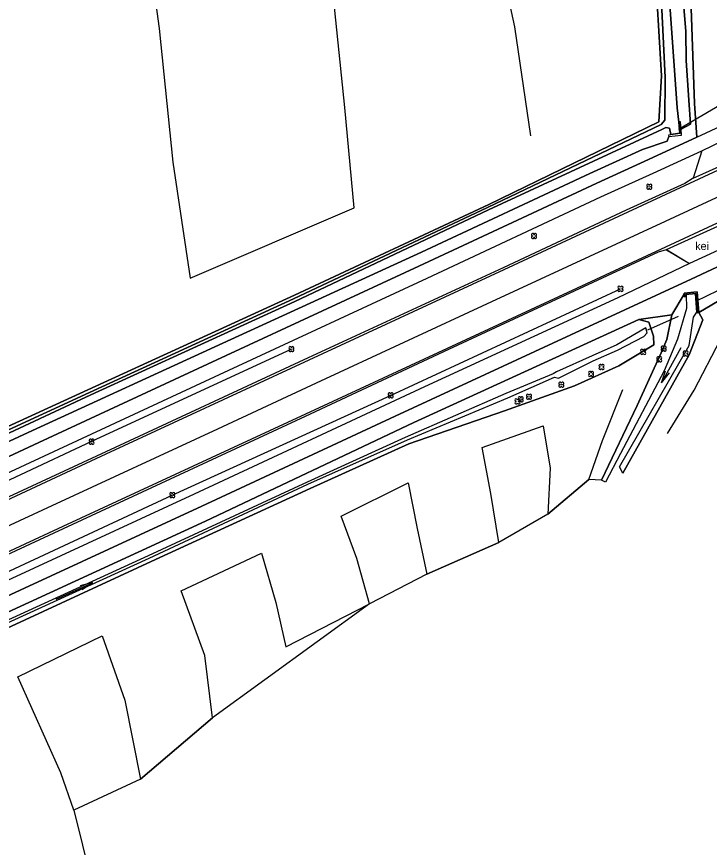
# Model space of a CAD drawing. Extents: x 154825 to 158680, y 370717 to 378075.
# Drawn here: x 157393.7 to 157480, y 372645.4 to 372748.8 of the extents above; entities that cross this region are included whole.
import ezdxf

# ---------------------------------------------------------------- set-up
doc = ezdxf.new("R2010")
doc.units = 0
for name, color, linetype in [('boom', 7, 'Continuous'), ('cultuurscheiding', 7, 'Continuous'), ('deelstreep(3-9)', 7, 'Continuous'), ('duiker lijn', 7, 'Continuous'), ('hoogteverschillijn', 7, 'Continuous'), ('insteek sloot', 7, 'Continuous'), ('kantstreep', 7, 'Continuous'), ('keiverharding(vs)', 7, 'Continuous'), ('maaiveldlijn algemeen - gesloten verharding', 7, 'Continuous'), ('maaiveldlijn algemeen - muur', 7, 'Continuous'), ('maaiveldlijn algemeen - onverhard', 7, 'Continuous'), ('maaiveldlijn algemeen - open verharding', 7, 'Continuous'), ('Sloot bodem', 7, 'Continuous'), ('stroomrichting  watergangen', 7, 'Continuous'), ('vlak_Grasland', 7, 'Continuous'), ('vlak_Grazige_vegetatie', 7, 'Continuous')]:
    doc.layers.add(name, color=color, linetype=linetype)

msp = doc.modelspace()

# ---------------------------------------------------------------- linework, layer by layer
at = {"layer": 'boom'}
for points in [[(157355.64, 372662.65), (157383.67, 372675.51), (157413.11, 372689.23), (157440.31, 372701.66), (157468.95, 372714.93)], [(157427.96, 372707.41), (157403.05, 372695.9), (157376.46, 372683.47), (157347.72, 372670.23)]]:
    msp.add_lwpolyline(points, dxfattribs=at)
for centre in [(157472.54, 372727.64), (157458.19, 372721.51), (157468.95, 372714.93), (157427.96, 372707.41), (157474.34, 372707.47), (157471.78, 372707.08), (157473.78, 372706.16), (157477.05, 372706.87), (157466.59, 372705.2), (157465.29, 372704.34), (157461.58, 372702.99), (157440.31, 372701.66), (157456.12, 372700.9), (157456.53, 372701.17), (157457.56, 372701.49), (157403.05, 372695.9), (157413.11, 372689.23)]:
    msp.add_circle(centre, 0.006, dxfattribs=at)
for centre, start, end in [((157472.38, 372727.8), 357.075, 272.925), ((157472.7, 372727.8), 267.075, 182.925), ((157472.38, 372727.48), 87.075, 2.925), ((157472.7, 372727.48), 177.075, 92.925), ((157458.03, 372721.67), 357.075, 272.925), ((157458.35, 372721.67), 267.075, 182.925), ((157458.03, 372721.35), 87.075, 2.925), ((157458.35, 372721.35), 177.075, 92.925), ((157468.79, 372715.09), 357.075, 272.925), ((157468.79, 372714.77), 87.075, 2.925), ((157469.11, 372715.09), 267.075, 182.925), ((157469.11, 372714.77), 177.075, 92.925), ((157427.8, 372707.57), 357.075, 272.925), ((157427.8, 372707.26), 87.075, 2.925), ((157428.12, 372707.57), 267.075, 182.925), ((157428.12, 372707.26), 177.075, 92.925), ((157471.62, 372707.24), 357.075, 272.925), ((157471.94, 372707.24), 267.075, 182.925), ((157474.18, 372707.63), 357.075, 272.925), ((157474.18, 372707.32), 87.075, 2.925), ((157474.5, 372707.63), 267.075, 182.925), ((157474.5, 372707.32), 177.075, 92.925), ((157476.9, 372707.03), 357.075, 272.925), ((157477.21, 372707.03), 267.075, 182.925), ((157471.62, 372706.92), 87.075, 2.925), ((157471.94, 372706.92), 177.075, 92.925), ((157473.62, 372706.32), 357.075, 272.925), ((157473.62, 372706), 87.075, 2.925), ((157473.93, 372706.32), 267.075, 182.925), ((157473.93, 372706), 177.075, 92.925), ((157476.9, 372706.71), 87.075, 2.925), ((157477.21, 372706.71), 177.075, 92.925), ((157466.43, 372705.36), 357.075, 272.925), ((157466.43, 372705.04), 87.075, 2.925), ((157466.75, 372705.36), 267.075, 182.925), ((157466.75, 372705.04), 177.075, 92.925), ((157465.14, 372704.49), 357.075, 272.925), ((157465.14, 372704.18), 87.075, 2.925), ((157465.45, 372704.49), 267.075, 182.925), ((157465.45, 372704.18), 177.075, 92.925), ((157461.43, 372703.15), 357.075, 272.925), ((157461.43, 372702.83), 87.075, 2.925), ((157461.74, 372703.15), 267.075, 182.925), ((157461.74, 372702.83), 177.075, 92.925), ((157440.15, 372701.82), 357.075, 272.925), ((157440.47, 372701.82), 267.075, 182.925), ((157440.15, 372701.5), 87.075, 2.925), ((157440.47, 372701.5), 177.075, 92.925), ((157455.96, 372701.06), 357.075, 272.925), ((157455.96, 372700.74), 87.075, 2.925), ((157456.28, 372701.06), 267.075, 182.925), ((157456.28, 372700.74), 177.075, 92.925), ((157456.37, 372701.32), 357.075, 272.925), ((157456.37, 372701.01), 87.075, 2.925), ((157456.69, 372701.32), 267.075, 182.925), ((157456.69, 372701.01), 177.075, 92.925), ((157457.4, 372701.64), 357.075, 272.925), ((157457.4, 372701.33), 87.075, 2.925), ((157457.71, 372701.64), 267.075, 182.925), ((157457.71, 372701.33), 177.075, 92.925), ((157402.9, 372696.06), 357.075, 272.925), ((157402.9, 372695.74), 87.075, 2.925), ((157403.21, 372696.06), 267.075, 182.925), ((157403.21, 372695.74), 177.075, 92.925), ((157412.96, 372689.39), 357.075, 272.925), ((157413.27, 372689.39), 267.075, 182.925), ((157412.96, 372689.07), 87.075, 2.925), ((157413.27, 372689.07), 177.075, 92.925)]:
    msp.add_arc(centre, 0.158, start, end, dxfattribs=at)
at = {"layer": 'cultuurscheiding'}
for points in [[(157478.72, 372711.98), (157484.27, 372715.27)], [(157471.23, 372711.12), (157475.35, 372711.69)]]:
    msp.add_lwpolyline(points, dxfattribs=at)
at = {"layer": 'deelstreep(3-9)'}
msp.add_lwpolyline([(157693.04, 372824.71), (157671.19, 372814.57), (157649.3, 372804.41), (157627.44, 372794.27), (157604.56, 372783.62), (157594.54, 372778.92), (157572.69, 372768.8), (157551.11, 372758.81), (157529.26, 372748.71), (157507.38, 372738.56), (157474.53, 372723.31), (157452.88, 372713.29), (157431.04, 372703.17), (157418.74, 372697.46), (157398.09, 372687.91), (157373.81, 372676.65), (157351.94, 372666.54), (157329.99, 372656.33)], dxfattribs=at)
at = {"layer": 'duiker lijn'}
for points in [[(157482, 372738.18), (157476.16, 372734.79)], [(157478.33, 372713.38), (157483.81, 372716.07)], [(157476.15, 372711.49), (157472.3, 372709.79)]]:
    msp.add_lwpolyline(points, dxfattribs=at)
at = {"layer": 'hoogteverschillijn'}
for points in [[(157409.42, 372762.5), (157411.49, 372747.35), (157413.2, 372730.69), (157415.33, 372716.25), (157435.79, 372725.03), (157434.6, 372737.53), (157433.21, 372751.28)], [(157452.61, 372762.09), (157455.74, 372747.56), (157457.73, 372733.98)], [(157474.82, 372696.91), (157478.12, 372702.31), (157481.41, 372708.61), (157483.98, 372713.07), (157494.11, 372716.68), (157500.41, 372712.47), (157502.57, 372710.44), (157493.04, 372705.91), (157490.41, 372711.81), (157483.72, 372701.76)], [(157400.83, 372649.98), (157399.22, 372654.64), (157393.87, 372666.59), (157404.37, 372671.71), (157407.19, 372663.69), (157409.15, 372653.85), (157418.11, 372661.5), (157417.18, 372669.25), (157414.21, 372677.32), (157424.24, 372682.01), (157426.02, 372675.86), (157427.27, 372670.34), (157437.7, 372675.7), (157436.09, 372681.33), (157434.17, 372686.63), (157442.48, 372690.77), (157443.61, 372685.06), (157444.84, 372679.37), (157453.79, 372683.34), (157452.8, 372689.43), (157451.71, 372695.15), (157459.3, 372697.86), (157460.2, 372692.58), (157459.91, 372686.84), (157464.99, 372691.16), (157466.73, 372696.05), (157469.23, 372702.38)]]:
    msp.add_lwpolyline(points, dxfattribs=at)
at = {"layer": 'insteek sloot'}
for points in [[(157469.36, 372819.21), (157468.85, 372819.37), (157467.96, 372819.22), (157467.32, 372818.73), (157468.67, 372806.98), (157470.32, 372789.02), (157471.71, 372767.18), (157473.21, 372756.1), (157474.06, 372741.46), (157473.73, 372735.74), (157452.54, 372725.42), (157428.34, 372714.12), (157402.61, 372702.36), (157377.57, 372690.87), (157350.23, 372678.24), (157338.16, 372673.08)], [(157476.52, 372734.8), (157477.67, 372735.46), (157477.47, 372738.44), (157477.13, 372743.36), (157477.1, 372747), (157476.26, 372757.11)], [(157338.16, 372673.08), (157337.65, 372672.42), (157337.92, 372671.72), (157338.84, 372671.07), (157348.78, 372675.52), (157372.99, 372686.77), (157395.7, 372697.28), (157419.41, 372708.17), (157444.17, 372719.5), (157465.14, 372729.31), (157471.7, 372732.27), (157474.78, 372733.34), (157474.97, 372733.92)], [(157476.89, 372714.27), (157475.35, 372711.69)], [(157475.35, 372711.69), (157474.71, 372708.63), (157474.03, 372706.96), (157471.03, 372700.4), (157466.57, 372691.08)], [(157469.25, 372691.97), (157477.52, 372706.72), (157479.21, 372711.08), (157478.72, 372711.98)], [(157348.42, 372654.29), (157347.47, 372653.56), (157348.17, 372652.79), (157348.89, 372652.72), (157369.85, 372662.23), (157387.47, 372670.35), (157411.03, 372681.22), (157430.28, 372690.05), (157442.58, 372695.63), (157454.49, 372699.72), (157463.23, 372702.84), (157468.76, 372705.34), (157473.11, 372707.96), (157473.07, 372709.05), (157472.48, 372710.76), (157471.23, 372711.12)], [(157471.23, 372711.12), (157443.2, 372698.27), (157417.26, 372686), (157392.64, 372674.64), (157365.89, 372662.47), (157348.42, 372654.29)]]:
    msp.add_lwpolyline(points, dxfattribs=at)
at = {"layer": 'kantstreep'}
for points in [[(157758.12, 372858.41), (157746.58, 372853.32), (157739.86, 372850.21), (157734.79, 372847.6), (157723.69, 372842.09), (157702.45, 372832.35), (157680.99, 372822.41), (157659.83, 372812.62), (157637.52, 372802.23), (157632.78, 372800), (157617.21, 372792.78), (157595.92, 372782.87), (157569.75, 372770.75), (157543.55, 372758.61), (157517.06, 372746.36), (157486.41, 372732.15), (157469.86, 372724.47), (157454.4, 372717.29), (157430.13, 372706.05), (157404.83, 372694.32), (157376.21, 372681.02), (157354.77, 372671.07), (157328.63, 372658.97)], [(157482.15, 372723.63), (157473.39, 372719.56), (157446.19, 372706.97), (157429.71, 372699.33), (157399.46, 372685.31), (157369.09, 372671.22), (157335.64, 372655.71), (157321, 372648.93), (157302.57, 372640.41), (157278.8, 372629.35), (157255.35, 372618.44), (157234.9, 372608.92), (157225.13, 372604.36), (157200.05, 372592.75), (157175.88, 372581.53), (157152.95, 372570.91)]]:
    msp.add_lwpolyline(points, dxfattribs=at)
at = {"layer": 'maaiveldlijn algemeen - gesloten verharding'}
for points in [[(157322.19, 372661.35), (157327.37, 372663.76), (157349.88, 372674.18), (157373.63, 372685.15), (157396.47, 372695.77), (157419.84, 372706.62), (157443.82, 372717.77), (157465.99, 372728.1), (157472.46, 372731.05), (157478.48, 372733.83), (157481.43, 372735.21)], [(157479.08, 372732.14), (157482.93, 372733.97)], [(157339.56, 372667.4), (157350.16, 372672.32), (157374.23, 372683.47), (157397.2, 372694.13), (157420.14, 372704.78), (157444.86, 372716.26), (157466.51, 372726.37), (157473.01, 372729.34), (157479.08, 372732.14)], [(157478.02, 372728.7), (157485.69, 372732.18)], [(157478.02, 372728.7), (157476.96, 372728.06), (157469.65, 372724.71), (157454.32, 372717.56), (157430.03, 372706.34), (157404.84, 372694.64), (157375.43, 372681.01), (157354.71, 372671.38), (157342.41, 372665.7)], [(157493.11, 372723.32), (157477.74, 372716.13), (157469.48, 372712.3), (157440.88, 372699.07), (157416.78, 372687.86), (157390.26, 372675.6), (157365.27, 372664), (157341, 372652.74), (157319.14, 372642.54), (157303.55, 372635.37), (157280.38, 372624.61), (157259.3, 372614.84), (157236.88, 372604.51), (157213.97, 372593.81), (157191.53, 372583.4), (157167.76, 372572.35), (157144.36, 372561.46)], [(157346.42, 372660.21), (157347.63, 372660.98), (157367.07, 372670), (157399.55, 372685.09), (157429.71, 372699.06), (157447.58, 372707.42), (157473.7, 372719.52), (157474.67, 372719.81), (157482.89, 372723.57)], [(157482.72, 372720.44), (157477.53, 372718.1)], [(157477.53, 372718.1), (157468.64, 372713.81), (157444.55, 372702.72), (157415.84, 372689.36), (157389.24, 372677.05), (157363.93, 372665.28), (157345.42, 372656.71)]]:
    msp.add_lwpolyline(points, dxfattribs=at)
at = {"layer": 'maaiveldlijn algemeen - muur'}
for points in [[(157476.52, 372734.8), (157476.43, 372735.75), (157476.25, 372735.73), (157476.34, 372734.78), (157476.39, 372734.27), (157474.95, 372734.09), (157474.97, 372733.92)], [(157474.97, 372733.92), (157476.55, 372734.07), (157476.52, 372734.8)], [(157478.72, 372711.98), (157478.52, 372711.96), (157478.33, 372714.33), (157477.06, 372714.24), (157477.09, 372713.99), (157476.91, 372713.95), (157476.89, 372714.39), (157478.5, 372714.54), (157478.72, 372711.98)]]:
    msp.add_lwpolyline(points, dxfattribs=at)
at = {"layer": 'maaiveldlijn algemeen - onverhard'}
msp.add_lwpolyline([(157478.48, 372733.83), (157478.17, 372738.01), (157477.77, 372749.88), (157477.23, 372756.78)], dxfattribs=at)
at = {"layer": 'maaiveldlijn algemeen - open verharding'}
for points in [[(157479.08, 372732.14), (157478.02, 372728.7)], [(157474.67, 372719.81), (157477.53, 372718.1)], [(157474.68, 372719.8), (157477.53, 372718.1)]]:
    msp.add_lwpolyline(points, dxfattribs=at)
at = {"layer": 'Sloot bodem'}
for points in [[(157402.78, 372702.03), (157428.2, 372713.68), (157452.4, 372725.05), (157474.01, 372735.39), (157474.48, 372735.95), (157474.51, 372741.25), (157473.83, 372755.7)], [(157474.94, 372752.69), (157476, 372737.46), (157476.22, 372735.69), (157476.35, 372734.32), (157475.24, 372734.16), (157475.07, 372734.93), (157474.61, 372735.02), (157474.09, 372734.78), (157452.5, 372724.78), (157428.38, 372713.37), (157402.98, 372701.71), (157377.51, 372689.85), (157350.56, 372677.45), (157338.53, 372671.95), (157338.29, 372672.53), (157350.42, 372677.8), (157377.26, 372690.28), (157402.78, 372702.03)], [(157468.84, 372692.74), (157477.51, 372707.88), (157478.06, 372711.42), (157478.48, 372712.03), (157478.3, 372714.3), (157477.13, 372714.24), (157477.19, 372712.48), (157476.05, 372708.67), (157474.41, 372704.73), (157468.94, 372694.42), (157467.09, 372690.85)], [(157387.26, 372670.91), (157410.23, 372681.37), (157430, 372690.58), (157442.43, 372696.13), (157454.91, 372701.37), (157460.72, 372703.93), (157461.22, 372703.82), (157465.55, 372705.97), (157468.56, 372707.27), (157471.88, 372709.01), (157472.28, 372709.45), (157472.12, 372710.09), (157468.48, 372707.96), (157465.41, 372706.57), (157461, 372704.57), (157460.57, 372704.34), (157454.68, 372701.89), (157442.14, 372696.39), (157429.9, 372690.85), (157410.12, 372681.66), (157387.14, 372671.17)]]:
    msp.add_lwpolyline(points, dxfattribs=at)
at = {"layer": 'stroomrichting  watergangen'}
for p, q in [((157476.46, 372707.59), (157474.05, 372703.21)), ((157474.05, 372703.21), (157474.56, 372704.71)), ((157474.07, 372703.22), (157475.06, 372704.45)), ((157398.64, 372676.27), (157403.19, 372678.32)), ((157403.17, 372678.33), (157401.64, 372677.94)), ((157403.19, 372678.32), (157401.89, 372677.43))]:
    msp.add_line(p, q, dxfattribs=at)
at = {"layer": 'vlak_Grasland'}
for points in [[(157473.21, 372756.1), (157474.06, 372741.46), (157473.73, 372735.74), (157452.54, 372725.42), (157428.34, 372714.12), (157402.61, 372702.36), (157377.57, 372690.87), (157350.23, 372678.24), (157338.16, 372673.08), (157333.85, 372671.08)], [(157387.47, 372670.35), (157411.03, 372681.22), (157430.28, 372690.05), (157442.58, 372695.63), (157454.49, 372699.72), (157463.23, 372702.84), (157468.76, 372705.34), (157473.11, 372707.96), (157473.07, 372709.05), (157472.48, 372710.76), (157471.23, 372711.12), (157475.35, 372711.69), (157474.71, 372708.63), (157474.03, 372706.96), (157471.03, 372700.4), (157466.57, 372691.08), (157464.99, 372691.16), (157459.91, 372686.84), (157453.79, 372683.34), (157444.84, 372679.37), (157437.7, 372675.7), (157418.11, 372661.5), (157409.15, 372653.85), (157400.83, 372649.98), (157405.18, 372632.54)]]:
    msp.add_lwpolyline(points, dxfattribs=at)
at = {"layer": 'vlak_Grazige_vegetatie'}
for points in [[(157477.77, 372749.88), (157478.17, 372738.01), (157478.48, 372733.83), (157472.46, 372731.05), (157465.99, 372728.1), (157443.82, 372717.77), (157419.84, 372706.62), (157396.47, 372695.77), (157373.63, 372685.15), (157349.88, 372674.18), (157327.37, 372663.76), (157322.19, 372661.35), (157319.22, 372664.68), (157316.73, 372670.52), (157314.9, 372676.59), (157313.43, 372683.38), (157311.8, 372696.63), (157311.3, 372700.25), (157308.26, 372725.88), (157305.82, 372744.51), (157302.78, 372769.87)], [(157333.85, 372671.08), (157338.16, 372673.08), (157337.65, 372672.42), (157337.92, 372671.72), (157338.84, 372671.07), (157348.78, 372675.52), (157372.99, 372686.77), (157395.7, 372697.28), (157419.41, 372708.17), (157444.17, 372719.5), (157465.14, 372729.31), (157471.7, 372732.27), (157474.78, 372733.34), (157474.97, 372733.92), (157476.55, 372734.07), (157476.52, 372734.8), (157477.67, 372735.46), (157477.47, 372738.44), (157477.13, 372743.36), (157477.1, 372747), (157476.26, 372757.11)], [(157476.26, 372757.11), (157477.1, 372747), (157477.13, 372743.36), (157477.47, 372738.44), (157477.67, 372735.46), (157476.52, 372734.8), (157476.43, 372735.75), (157476.25, 372735.73), (157476.34, 372734.78), (157476.39, 372734.27), (157474.95, 372734.09), (157474.97, 372733.92), (157474.78, 372733.34), (157471.7, 372732.27), (157465.14, 372729.31), (157444.17, 372719.5), (157419.41, 372708.17), (157395.7, 372697.28), (157372.99, 372686.77)], [(157377.57, 372690.87), (157402.61, 372702.36), (157428.34, 372714.12), (157452.54, 372725.42), (157473.73, 372735.74), (157474.06, 372741.46), (157473.21, 372756.1)], [(157473.83, 372755.7), (157474.51, 372741.25), (157474.48, 372735.95), (157474.01, 372735.39), (157452.4, 372725.05), (157428.2, 372713.68), (157402.78, 372702.03), (157377.26, 372690.28), (157350.42, 372677.8), (157338.29, 372672.53), (157338.53, 372671.95), (157350.56, 372677.45), (157377.51, 372689.85), (157402.98, 372701.71), (157428.38, 372713.37), (157452.5, 372724.78), (157474.09, 372734.78), (157474.61, 372735.02), (157475.07, 372734.93), (157475.24, 372734.16), (157476.35, 372734.32), (157476.22, 372735.69), (157476, 372737.46), (157474.94, 372752.69)], [(157144.36, 372561.46), (157167.76, 372572.35), (157191.53, 372583.4), (157213.97, 372593.81), (157236.88, 372604.51), (157259.3, 372614.84), (157280.38, 372624.61), (157303.55, 372635.37), (157319.14, 372642.54), (157341, 372652.74), (157365.27, 372664), (157390.26, 372675.6), (157416.78, 372687.86), (157440.88, 372699.07), (157469.48, 372712.3), (157477.74, 372716.13), (157493.11, 372723.32)], [(157484.27, 372715.27), (157478.72, 372711.98), (157478.5, 372714.54), (157476.89, 372714.39), (157476.89, 372714.27), (157475.35, 372711.69), (157471.23, 372711.12), (157443.2, 372698.27), (157417.26, 372686), (157392.64, 372674.64), (157365.89, 372662.47), (157348.42, 372654.29), (157341.52, 372651.24), (157331.62, 372646.97)], [(157387.26, 372670.91), (157410.23, 372681.37), (157430, 372690.58), (157442.43, 372696.13), (157454.91, 372701.37), (157460.72, 372703.93), (157461.22, 372703.82), (157465.55, 372705.97), (157468.56, 372707.27), (157471.88, 372709.01), (157472.28, 372709.45), (157472.12, 372710.09), (157468.48, 372707.96), (157465.41, 372706.57), (157461, 372704.57), (157460.57, 372704.34), (157454.68, 372701.89), (157442.14, 372696.39), (157429.9, 372690.85), (157410.12, 372681.66), (157387.14, 372671.17)]]:
    msp.add_lwpolyline(points, dxfattribs=at)
for points in [[(157354.71, 372671.38), (157342.41, 372665.7), (157339.56, 372667.4), (157350.16, 372672.32), (157374.23, 372683.47), (157397.2, 372694.13), (157420.14, 372704.78), (157444.86, 372716.26), (157466.51, 372726.37), (157473.01, 372729.34), (157479.08, 372732.14), (157478.02, 372728.7), (157476.96, 372728.06), (157469.65, 372724.71), (157454.32, 372717.56), (157430.03, 372706.34), (157404.84, 372694.64), (157375.43, 372681.01)], [(157363.93, 372665.28), (157345.42, 372656.71), (157346.42, 372660.21), (157347.63, 372660.98), (157367.07, 372670), (157399.55, 372685.09), (157429.71, 372699.06), (157447.58, 372707.42), (157473.7, 372719.52), (157474.67, 372719.81), (157477.53, 372718.1), (157468.64, 372713.81), (157444.55, 372702.72), (157415.84, 372689.36), (157389.24, 372677.05)], [(157478.33, 372714.33), (157478.52, 372711.96), (157478.72, 372711.98), (157479.21, 372711.08), (157477.52, 372706.72), (157469.25, 372691.97), (157468.84, 372692.74), (157477.51, 372707.88), (157478.06, 372711.42), (157478.48, 372712.03), (157478.3, 372714.3), (157477.13, 372714.24), (157477.19, 372712.48), (157476.05, 372708.67), (157474.41, 372704.73), (157468.94, 372694.42), (157467.09, 372690.85), (157466.57, 372691.08), (157471.03, 372700.4), (157474.03, 372706.96), (157474.71, 372708.63), (157475.35, 372711.69), (157476.89, 372714.27), (157476.91, 372713.95), (157477.09, 372713.99), (157477.06, 372714.24)], [(157472.48, 372710.76), (157473.07, 372709.05), (157473.11, 372707.96), (157468.76, 372705.34), (157463.23, 372702.84), (157454.49, 372699.72), (157442.58, 372695.63), (157430.28, 372690.05), (157411.03, 372681.22), (157387.47, 372670.35), (157369.85, 372662.23), (157348.89, 372652.72), (157348.17, 372652.79), (157347.47, 372653.56), (157348.42, 372654.29), (157365.89, 372662.47), (157392.64, 372674.64), (157417.26, 372686), (157443.2, 372698.27), (157471.23, 372711.12)]]:
    msp.add_lwpolyline(points, close=True, dxfattribs=at)

# ---------------------------------------------------------------- texts
at = {"layer": 'keiverharding(vs)'}
msp.add_text('kei', height=1, dxfattribs=at).set_placement((157478.26, 372719.76))

doc.saveas('drawing.dxf')
